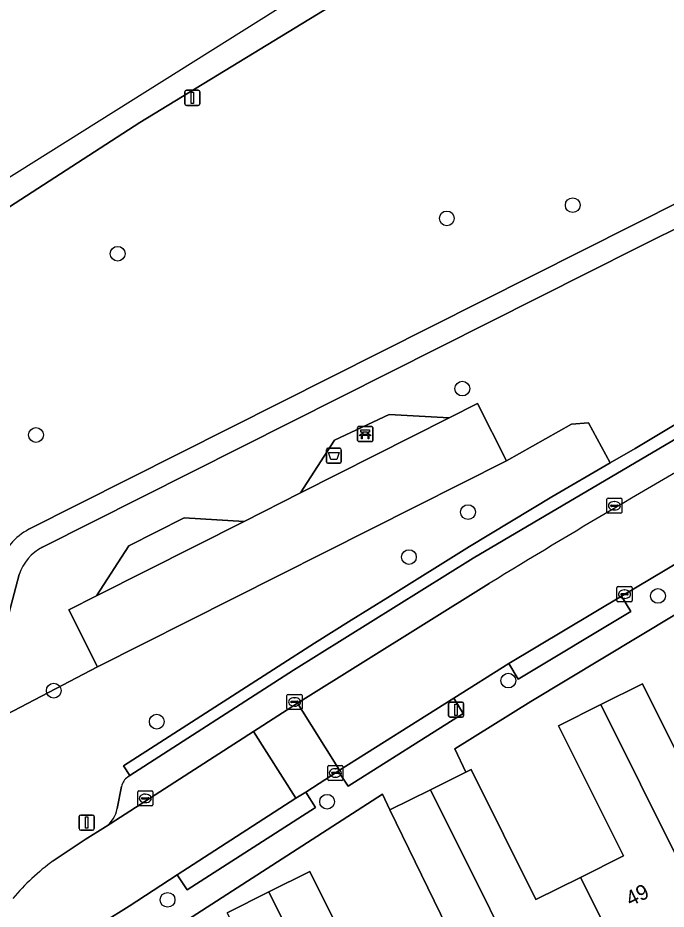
# Model space of a CAD drawing. Extents: x 157793 to 159380, y 380877 to 382313.
# Drawn here: x 158572.1 to 158615, y 381774.2 to 381833.2 of the extents above; entities that cross this region are included whole.
import ezdxf

# ---------------------------------------------------------------- set-up
doc = ezdxf.new("R2010")
doc.units = 0
for name, color, linetype in [('IMGEO_Afvalbak', 7, 'Continuous'), ('IMGEO_Bank', 7, 'Continuous'), ('IMGEO_Boom', 7, 'Continuous'), ('IMGEO_Erf', 7, 'Continuous'), ('IMGEO_Fietspad_gesloten', 7, 'Continuous'), ('IMGEO_Groenvoorziening', 7, 'Continuous'), ('IMGEO_Kolk', 7, 'Continuous'), ('IMGEO_Lichtmast', 7, 'Continuous'), ('IMGEO_Pand', 7, 'Continuous'), ('IMGEO_Pand_nummerreeks', 7, 'Continuous'), ('IMGEO_Parkeervlak_open', 7, 'Continuous'), ('IMGEO_Rijbaan_lokaal_open', 7, 'Continuous'), ('IMGEO_Terreindeel_halfverhard', 7, 'Continuous'), ('IMGEO_Voetpad_halfverhard', 7, 'Continuous'), ('IMGEO_Voetpad_open', 7, 'Continuous')]:
    doc.layers.add(name, color=color, linetype=linetype)

msp = doc.modelspace()

# ---------------------------------------------------------------- linework, layer by layer
at = {"layer": 'IMGEO_Afvalbak'}
for p, q in [((158592.496, 381803.786), (158592.496, 381804.586)), ((158592.496, 381804.586), (158592.496, 381803.786)), ((158592.596, 381804.686), (158593.386, 381804.686)), ((158593.386, 381804.686), (158592.596, 381804.686)), ((158593.486, 381804.586), (158593.486, 381803.786)), ((158593.486, 381803.786), (158593.486, 381804.586)), ((158593.386, 381803.686), (158592.596, 381803.686)), ((158592.596, 381803.686), (158593.386, 381803.686))]:
    msp.add_line(p, q, dxfattribs=at)
msp.add_lwpolyline([(158592.639, 381804.4), (158593.343, 381804.4), (158593.194, 381803.93), (158592.788, 381803.93), (158592.639, 381804.4)], dxfattribs=at)
for centre, start, end in [((158592.596, 381804.586), 90, 180), ((158592.596, 381804.586), 90, 180), ((158593.386, 381804.586), 0, 90), ((158593.386, 381804.586), 360, 90), ((158592.596, 381803.786), 180, 270), ((158592.596, 381803.786), 180, 270), ((158593.386, 381803.786), 270, 0), ((158593.386, 381803.786), 270, 0)]:
    msp.add_arc(centre, 0.1, start, end, dxfattribs=at)
at = {"layer": 'IMGEO_Bank'}
for p, q in [((158594.566, 381805.196), (158594.566, 381806.037)), ((158594.566, 381806.037), (158594.566, 381805.196)), ((158594.641, 381806.121), (158595.482, 381806.121)), ((158595.482, 381806.121), (158594.641, 381806.121)), ((158595.566, 381806.046), (158595.566, 381805.205)), ((158595.566, 381805.205), (158595.566, 381806.046)), ((158595.263, 381805.519), (158594.87, 381805.519)), ((158594.875, 381805.627), (158594.875, 381805.733)), ((158594.919, 381805.733), (158594.919, 381805.627)), ((158595.207, 381805.739), (158594.925, 381805.739)), ((158594.925, 381805.621), (158595.207, 381805.621)), ((158595.213, 381805.627), (158595.213, 381805.733)), ((158595.257, 381805.733), (158595.257, 381805.627)), ((158595.491, 381805.121), (158594.65, 381805.121)), ((158594.65, 381805.121), (158595.491, 381805.121))]:
    msp.add_line(p, q, dxfattribs=at)
for points in [[(158594.869, 381805.739), (158594.783, 381805.739), (158594.783, 381805.9), (158595.346, 381805.9), (158595.346, 381805.739), (158595.263, 381805.739)], [(158594.813, 381805.519), (158594.671, 381805.519), (158594.783, 381805.621), (158594.869, 381805.621)], [(158594.863, 381805.512), (158594.863, 381805.305), (158594.82, 381805.305), (158594.82, 381805.512)], [(158595.263, 381805.621), (158595.346, 381805.621), (158595.458, 381805.519), (158595.319, 381805.519)], [(158595.313, 381805.512), (158595.313, 381805.305), (158595.269, 381805.305), (158595.269, 381805.512)]]:
    msp.add_lwpolyline(points, dxfattribs=at)
for centre, radius, start, end in [((158594.644, 381806.043), 0.0779, 92.4484, 184.28452), ((158594.644, 381806.043), 0.0779, 92.4484, 184.28452), ((158595.488, 381806.043), 0.0779, 2.4484, 94.28452), ((158595.488, 381806.043), 0.0779, 2.4484, 94.28452), ((158594.813, 381805.512), 0.00671, 2.89567, 87.10433), ((158594.87, 381805.512), 0.00671, 92.89567, 177.10433), ((158594.868, 381805.732), 0.00671, 2.89567, 87.10433), ((158594.868, 381805.628), 0.00671, 272.89567, 357.10433), ((158594.925, 381805.732), 0.00671, 92.89567, 177.10433), ((158594.925, 381805.628), 0.00671, 182.89567, 267.10433), ((158595.207, 381805.732), 0.00671, 2.89567, 87.10433), ((158595.207, 381805.628), 0.00671, 272.89567, 357.10433), ((158595.264, 381805.732), 0.00671, 92.89567, 177.10433), ((158595.264, 381805.628), 0.00671, 182.89567, 267.10433), ((158595.262, 381805.512), 0.00671, 2.89567, 87.10433), ((158595.319, 381805.512), 0.00671, 92.89567, 177.10433), ((158594.644, 381805.199), 0.0779, 182.4484, 274.28452), ((158594.644, 381805.199), 0.0779, 182.4484, 274.28452), ((158595.488, 381805.199), 0.0779, 272.4484, 4.28452), ((158595.488, 381805.199), 0.0779, 272.4484, 4.28452)]:
    msp.add_arc(centre, radius, start, end, dxfattribs=at)
at = {"layer": 'IMGEO_Boom'}
for centre in [(158608.804, 381820.766), (158600.47, 381819.889), (158578.684, 381817.549), (158601.493, 381808.63), (158573.274, 381805.56), (158601.871, 381800.457), (158597.96, 381797.483), (158614.446, 381794.914), (158604.539, 381789.311), (158574.455, 381788.645), (158581.272, 381786.596), (158592.546, 381781.297), (158581.984, 381774.807)]:
    msp.add_circle(centre, 0.489, dxfattribs=at)
at = {"layer": 'IMGEO_Erf'}
msp.add_lwpolyline([(158618.417, 381794.138), (158617.945, 381795.102), (158606.034, 381787.936), (158601.005, 381784.797), (158601.734, 381783.26), (158602.076, 381783.431), (158606.371, 381774.82), (158609.327, 381776.294), (158612.167, 381777.711), (158607.871, 381786.324), (158610.67, 381787.72), (158613.416, 381789.09), (158617.676, 381780.548), (158620.393, 381781.903), (158619.355, 381783.984), (158622.443, 381785.524), (158618.2, 381794.03)], close=True, dxfattribs=at)
for points in [[(158600.882, 381772.15), (158596.701, 381780.75), (158596.208, 381781.788), (158581.931, 381772.608)], [(158585.931, 381773.951), (158588.689, 381775.327), (158591.406, 381776.682), (158595.625, 381768.223)]]:
    msp.add_lwpolyline(points, dxfattribs=at)
at = {"layer": 'IMGEO_Fietspad_gesloten'}
msp.add_lwpolyline([(158542.643, 381801.844), (158552.687, 381808.486), (158580.152, 381826.227), (158607.271, 381842.776), (158606.245, 381844.396), (158559.192, 381814.867), (158509.535, 381782.484), (158481.623, 381769.82), (158394.335, 381733.667), (158329.297, 381703.167), (158265.328, 381672.426)], dxfattribs=at)
at = {"layer": 'IMGEO_Groenvoorziening'}
for points in [[(158617.476, 381822.893), (158620.677, 381845.09), (158618.881, 381844.08), (158617.029, 381843.176), (158615.128, 381842.382), (158613.184, 381841.7), (158612.129, 381841.382), (158611.196, 381841.613), (158610.299, 381841.959), (158609.451, 381842.413), (158608.667, 381842.969), (158608.223, 381843.357), (158607.271, 381842.776), (158580.152, 381826.227), (158552.687, 381808.486), (158542.643, 381801.844)], [(158572.811, 381799.322), (158616.062, 381821.098)], [(158616.658, 381819.735), (158613.114, 381817.953), (158573.709, 381798.142)], [(158572.174, 381796.327), (158569.448, 381786.105), (158577.342, 381790.231), (158575.456, 381793.984), (158577.287, 381794.908), (158579.421, 381798.227), (158583.081, 381800.074), (158587.061, 381799.843), (158590.784, 381801.722), (158593.034, 381805.211), (158596.65, 381806.925), (158600.63, 381806.693), (158602.504, 381807.639), (158604.413, 381803.849), (158608.718, 381806.276), (158609.835, 381806.364), (158611.276, 381803.709), (158612.932, 381804.677), (158616.014, 381806.517), (158616.494, 381805.823), (158616.523, 381805.84)], [(158601.973, 381798.172), (158607.43, 381801.462), (158611.276, 381803.709), (158609.835, 381806.364), (158608.718, 381806.276), (158604.413, 381803.849), (158577.342, 381790.231), (158569.448, 381786.105), (158567.327, 381778.153)], [(158579.359, 381782.944), (158579.481, 381783.023), (158579.076, 381783.677), (158589.308, 381790.246), (158591.718, 381791.779), (158594.136, 381793.3), (158596.562, 381794.808), (158601.973, 381798.172)], [(158578.66, 381780.841), (158578.933, 381782.308)], [(158574.422, 381777.393), (158576.536, 381778.791), (158577.882, 381779.641)]]:
    msp.add_lwpolyline(points, dxfattribs=at)
for centre, radius, start, end in [((158574.742, 381795.672), 4.129, 117.87853, 161.06202), ((158575.092, 381795.416), 3.057, 116.89675, 162.65884), ((158579.988, 381782.062), 1.083, 125.48793, 166.88283), ((158576.776, 381781.21), 1.92, 305.17631, 348.91032), ((158583.237, 381765.235), 15.017, 125.94372, 139.93542)]:
    msp.add_arc(centre, radius, start, end, dxfattribs=at)
at = {"layer": 'IMGEO_Kolk'}
for p, q in [((158611.062, 381800.452), (158611.062, 381801.304)), ((158611.137, 381801.378), (158611.989, 381801.378)), ((158612.063, 381801.304), (158612.063, 381800.452)), ((158611.321, 381800.872), (158611.321, 381800.884)), ((158611.759, 381800.835), (158611.361, 381800.835)), ((158611.364, 381800.921), (158611.762, 381800.921)), ((158611.573, 381800.598), (158611.548, 381800.598)), ((158611.55, 381801.158), (158611.575, 381801.158)), ((158611.805, 381800.884), (158611.805, 381800.872)), ((158611.989, 381800.378), (158611.137, 381800.378)), ((158611.73, 381794.6), (158611.73, 381795.452)), ((158611.805, 381795.526), (158612.657, 381795.526)), ((158612.218, 381795.306), (158612.243, 381795.306)), ((158612.731, 381795.452), (158612.731, 381794.6)), ((158611.989, 381795.02), (158611.989, 381795.032)), ((158612.427, 381794.983), (158612.029, 381794.983)), ((158612.032, 381795.069), (158612.43, 381795.069)), ((158612.241, 381794.746), (158612.216, 381794.746)), ((158612.473, 381795.032), (158612.473, 381795.02)), ((158612.657, 381794.526), (158611.805, 381794.526)), ((158589.889, 381787.474), (158589.889, 381788.326)), ((158589.964, 381788.4), (158590.816, 381788.4)), ((158590.89, 381788.326), (158590.89, 381787.474)), ((158590.148, 381787.894), (158590.148, 381787.906)), ((158590.586, 381787.857), (158590.188, 381787.857)), ((158590.191, 381787.943), (158590.589, 381787.943)), ((158590.4, 381787.62), (158590.375, 381787.62)), ((158590.377, 381788.18), (158590.402, 381788.18)), ((158590.632, 381787.906), (158590.632, 381787.894)), ((158590.816, 381787.4), (158589.964, 381787.4)), ((158592.588, 381782.773), (158592.588, 381783.625)), ((158592.663, 381783.699), (158593.515, 381783.699)), ((158593.076, 381783.479), (158593.101, 381783.479)), ((158593.589, 381783.625), (158593.589, 381782.773)), ((158592.847, 381783.193), (158592.847, 381783.205)), ((158593.285, 381783.156), (158592.887, 381783.156)), ((158592.89, 381783.242), (158593.288, 381783.242)), ((158593.099, 381782.919), (158593.074, 381782.919)), ((158593.331, 381783.205), (158593.331, 381783.193)), ((158593.515, 381782.699), (158592.663, 381782.699)), ((158580.01, 381781.09), (158580.01, 381781.942)), ((158580.085, 381782.016), (158580.937, 381782.016)), ((158580.498, 381781.796), (158580.523, 381781.796)), ((158581.011, 381781.942), (158581.011, 381781.09)), ((158580.269, 381781.51), (158580.269, 381781.522)), ((158580.707, 381781.473), (158580.309, 381781.473)), ((158580.312, 381781.559), (158580.71, 381781.559)), ((158580.521, 381781.236), (158580.496, 381781.236)), ((158580.753, 381781.522), (158580.753, 381781.51)), ((158580.937, 381781.016), (158580.085, 381781.016))]:
    msp.add_line(p, q, dxfattribs=at)
for points in [[(158611.062, 381800.452), (158611.062, 381801.304)], [(158611.137, 381801.378), (158611.989, 381801.378)], [(158612.063, 381801.304), (158612.063, 381800.452)], [(158611.989, 381800.378), (158611.137, 381800.378)], [(158611.73, 381794.6), (158611.73, 381795.452)], [(158611.805, 381795.526), (158612.657, 381795.526)], [(158612.731, 381795.452), (158612.731, 381794.6)], [(158612.657, 381794.526), (158611.805, 381794.526)], [(158589.889, 381787.474), (158589.889, 381788.326)], [(158589.964, 381788.4), (158590.816, 381788.4)], [(158590.89, 381788.326), (158590.89, 381787.474)], [(158590.816, 381787.4), (158589.964, 381787.4)], [(158592.588, 381782.773), (158592.588, 381783.625)], [(158592.663, 381783.699), (158593.515, 381783.699)], [(158593.589, 381783.625), (158593.589, 381782.773)], [(158593.515, 381782.699), (158592.663, 381782.699)], [(158580.01, 381781.09), (158580.01, 381781.942)], [(158580.085, 381782.016), (158580.937, 381782.016)], [(158581.011, 381781.942), (158581.011, 381781.09)], [(158580.937, 381781.016), (158580.085, 381781.016)]]:
    msp.add_lwpolyline(points, dxfattribs=at)
for centre, radius, start, end in [((158611.139, 381801.302), 0.0765, 91.55205, 178.44795), ((158611.139, 381801.302), 0.0765, 91.55205, 178.44795), ((158611.987, 381801.302), 0.0765, 1.55205, 88.44795), ((158611.987, 381801.302), 0.0765, 1.55205, 88.44795), ((158611.361, 381800.881), 0.0403, 85.87752, 175.75265), ((158611.358, 381800.871), 0.0366, 178.93798, 274.71019), ((158611.762, 381800.878), 0.043, 264.86636, 352.45326), ((158611.766, 381800.883), 0.0386, 1.73085, 96.63898), ((158611.139, 381800.454), 0.0765, 181.55205, 268.44795), ((158611.139, 381800.454), 0.0765, 181.55205, 268.44795), ((158611.987, 381800.454), 0.0765, 271.55205, 358.44795), ((158611.987, 381800.454), 0.0765, 271.55205, 358.44795), ((158611.807, 381795.45), 0.0765, 91.55205, 178.44795), ((158611.807, 381795.45), 0.0765, 91.55205, 178.44795), ((158612.655, 381795.45), 0.0765, 1.55205, 88.44795), ((158612.655, 381795.45), 0.0765, 1.55205, 88.44795), ((158612.029, 381795.029), 0.0403, 85.87752, 175.75265), ((158612.026, 381795.019), 0.0366, 178.93798, 274.71019), ((158612.43, 381795.026), 0.043, 264.86636, 352.45326), ((158612.434, 381795.031), 0.0386, 1.73085, 96.63898), ((158611.807, 381794.602), 0.0765, 181.55205, 268.44795), ((158611.807, 381794.602), 0.0765, 181.55205, 268.44795), ((158612.655, 381794.602), 0.0765, 271.55205, 358.44795), ((158612.655, 381794.602), 0.0765, 271.55205, 358.44795), ((158589.966, 381788.324), 0.0765, 91.55205, 178.44795), ((158589.966, 381788.324), 0.0765, 91.55205, 178.44795), ((158590.814, 381788.324), 0.0765, 1.55205, 88.44795), ((158590.814, 381788.324), 0.0765, 1.55205, 88.44795), ((158590.188, 381787.903), 0.0403, 85.87752, 175.75265), ((158590.185, 381787.893), 0.0366, 178.93798, 274.71019), ((158590.589, 381787.9), 0.043, 264.86636, 352.45326), ((158590.593, 381787.905), 0.0386, 1.73085, 96.63898), ((158589.966, 381787.476), 0.0765, 181.55205, 268.44795), ((158589.966, 381787.476), 0.0765, 181.55205, 268.44795), ((158590.814, 381787.476), 0.0765, 271.55205, 358.44795), ((158590.814, 381787.476), 0.0765, 271.55205, 358.44795), ((158592.665, 381783.623), 0.0765, 91.55205, 178.44795), ((158592.665, 381783.623), 0.0765, 91.55205, 178.44795), ((158593.513, 381783.623), 0.0765, 1.55205, 88.44795), ((158593.513, 381783.623), 0.0765, 1.55205, 88.44795), ((158592.887, 381783.202), 0.0403, 85.87752, 175.75265), ((158592.884, 381783.192), 0.0366, 178.93798, 274.71019), ((158593.288, 381783.199), 0.043, 264.86636, 352.45326), ((158593.292, 381783.204), 0.0386, 1.73085, 96.63898), ((158592.665, 381782.775), 0.0765, 181.55205, 268.44795), ((158592.665, 381782.775), 0.0765, 181.55205, 268.44795), ((158593.513, 381782.775), 0.0765, 271.55205, 358.44795), ((158593.513, 381782.775), 0.0765, 271.55205, 358.44795), ((158580.087, 381781.94), 0.0765, 91.55205, 178.44795), ((158580.087, 381781.94), 0.0765, 91.55205, 178.44795), ((158580.935, 381781.94), 0.0765, 1.55205, 88.44795), ((158580.935, 381781.94), 0.0765, 1.55205, 88.44795), ((158580.309, 381781.519), 0.0403, 85.87752, 175.75265), ((158580.306, 381781.509), 0.0366, 178.93798, 274.71019), ((158580.71, 381781.516), 0.043, 264.86636, 352.45326), ((158580.714, 381781.521), 0.0386, 1.73085, 96.63898), ((158580.087, 381781.092), 0.0765, 181.55205, 268.44795), ((158580.087, 381781.092), 0.0765, 181.55205, 268.44795), ((158580.935, 381781.092), 0.0765, 271.55205, 358.44795), ((158580.935, 381781.092), 0.0765, 271.55205, 358.44795)]:
    msp.add_arc(centre, radius, start, end, dxfattribs=at)
for centre, major_axis, ratio, start_param, end_param in [((158611.549, 381800.878), (-0.387, 0.002), 0.722429, 4.712389, 7.853982), ((158611.574, 381800.878), (-0.39, 0.002), 0.717154, 1.570796, 4.712389), ((158612.217, 381795.026), (-0.387, 0.002), 0.722429, 4.712389, 7.853982), ((158612.242, 381795.026), (-0.39, 0.002), 0.717154, 1.570796, 4.712389), ((158590.376, 381787.9), (-0.387, 0.002), 0.722429, 4.712389, 7.853982), ((158590.401, 381787.9), (-0.39, 0.002), 0.717154, 1.570796, 4.712389), ((158593.075, 381783.199), (-0.387, 0.002), 0.722429, 4.712389, 7.853982), ((158593.1, 381783.199), (-0.39, 0.002), 0.717154, 1.570796, 4.712389), ((158580.497, 381781.516), (-0.387, 0.002), 0.722429, 4.712389, 7.853982), ((158580.522, 381781.516), (-0.39, 0.002), 0.717154, 1.570796, 4.712389)]:
    msp.add_ellipse(centre, major_axis=major_axis, ratio=ratio, start_param=start_param, end_param=end_param, dxfattribs=at)
at = {"layer": 'IMGEO_Lichtmast'}
for p, q in [((158583.23, 381828.363), (158584.02, 381828.363)), ((158584.02, 381828.363), (158583.23, 381828.363)), ((158583.13, 381827.463), (158583.13, 381828.263)), ((158583.13, 381828.263), (158583.13, 381827.463)), ((158584.12, 381828.263), (158584.12, 381827.463)), ((158584.12, 381827.463), (158584.12, 381828.263)), ((158584.02, 381827.363), (158583.23, 381827.363)), ((158583.23, 381827.363), (158584.02, 381827.363)), ((158600.585, 381786.986), (158600.585, 381787.786)), ((158600.585, 381787.786), (158600.585, 381786.986)), ((158600.685, 381787.886), (158601.475, 381787.886)), ((158601.475, 381787.886), (158600.685, 381787.886)), ((158601.575, 381787.786), (158601.575, 381786.986)), ((158601.575, 381786.986), (158601.575, 381787.786)), ((158601.475, 381786.886), (158600.685, 381786.886)), ((158600.685, 381786.886), (158601.475, 381786.886)), ((158576.137, 381779.515), (158576.137, 381780.315)), ((158576.137, 381780.315), (158576.137, 381779.515)), ((158576.237, 381780.415), (158577.027, 381780.415)), ((158577.027, 381780.415), (158576.237, 381780.415)), ((158577.127, 381780.315), (158577.127, 381779.515)), ((158577.127, 381779.515), (158577.127, 381780.315)), ((158577.027, 381779.415), (158576.237, 381779.415)), ((158576.237, 381779.415), (158577.027, 381779.415))]:
    msp.add_line(p, q, dxfattribs=at)
for points in [[(158583.55, 381828.238), (158583.7, 381828.238), (158583.7, 381827.488), (158583.55, 381827.488), (158583.55, 381828.238)], [(158601.005, 381787.761), (158601.155, 381787.761), (158601.155, 381787.011), (158601.005, 381787.011), (158601.005, 381787.761)], [(158576.557, 381780.29), (158576.707, 381780.29), (158576.707, 381779.54), (158576.557, 381779.54), (158576.557, 381780.29)]]:
    msp.add_lwpolyline(points, dxfattribs=at)
for centre, start, end in [((158583.23, 381828.263), 90, 180), ((158583.23, 381828.263), 90, 180), ((158584.02, 381828.263), 0, 90), ((158584.02, 381828.263), 360, 90), ((158583.23, 381827.463), 180, 270), ((158583.23, 381827.463), 180, 270), ((158584.02, 381827.463), 270, 0), ((158584.02, 381827.463), 270, 0), ((158600.685, 381787.786), 90, 180), ((158600.685, 381787.786), 90, 180), ((158601.475, 381787.786), 0, 90), ((158601.475, 381787.786), 360, 90), ((158600.685, 381786.986), 180, 270), ((158600.685, 381786.986), 180, 270), ((158601.475, 381786.986), 270, 0), ((158601.475, 381786.986), 270, 0), ((158576.237, 381780.315), 90, 180), ((158576.237, 381780.315), 90, 180), ((158577.027, 381780.315), 0, 90), ((158577.027, 381780.315), 360, 90), ((158576.237, 381779.515), 180, 270), ((158576.237, 381779.515), 180, 270), ((158577.027, 381779.515), 270, 0), ((158577.027, 381779.515), 270, 0)]:
    msp.add_arc(centre, 0.1, start, end, dxfattribs=at)
at = {"layer": 'IMGEO_Pand'}
for points in [[(158620.393, 381781.903), (158617.676, 381780.548), (158613.416, 381789.09), (158610.67, 381787.72), (158618.545, 381771.926), (158624.273, 381774.783), (158623.196, 381776.943), (158623.068, 381776.879), (158620.523, 381781.968)], [(158610.67, 381787.72), (158607.871, 381786.324), (158612.167, 381777.711), (158609.327, 381776.294), (158612.907, 381769.114), (158618.545, 381771.926)], [(158599.395, 381782.094), (158607.27, 381766.302), (158612.907, 381769.114), (158609.327, 381776.294), (158606.371, 381774.82), (158602.076, 381783.431), (158601.734, 381783.26)], [(158596.701, 381780.75), (158600.882, 381772.15), (158597.743, 381770.584), (158598.264, 381769.539), (158598.477, 381769.645), (158601.559, 381763.453), (158601.772, 381763.559), (158607.27, 381766.302), (158599.395, 381782.094)], [(158601.772, 381763.559), (158601.559, 381763.453), (158598.477, 381769.645), (158598.264, 381769.539), (158595.625, 381768.223), (158591.406, 381776.682), (158588.689, 381775.327), (158596.517, 381759.63), (158602.294, 381762.512)], [(158588.689, 381775.327), (158585.931, 381773.951), (158589.247, 381767.302), (158589.516, 381767.436), (158590.44, 381765.583), (158590.171, 381765.449), (158587.291, 381764.012), (158590.108, 381758.379), (158590.887, 381756.822), (158592.205, 381754.179), (158594.694, 381755.458), (158594.328, 381756.191), (158597.455, 381757.75), (158596.517, 381759.63)]]:
    msp.add_lwpolyline(points, close=True, dxfattribs=at)
at = {"layer": 'IMGEO_Parkeervlak_open'}
for points in [[(158616.523, 381805.84), (158616.494, 381805.823), (158602.204, 381797.407), (158590.314, 381790.001), (158579.481, 381783.023), (158579.359, 381782.944)], [(158577.882, 381779.641), (158587.666, 381785.942), (158590.585, 381787.823), (158603.269, 381795.727)], [(158578.933, 381782.308), (158578.66, 381780.841)]]:
    msp.add_lwpolyline(points, dxfattribs=at)
for centre, radius, start, end in [((158871.594, 381358.807), 512.735, 119.37017, 121.55527), ((158579.988, 381782.062), 1.083, 125.48793, 166.88283), ((158576.776, 381781.21), 1.92, 305.17631, 348.91032)]:
    msp.add_arc(centre, radius, start, end, dxfattribs=at)
at = {"layer": 'IMGEO_Rijbaan_lokaal_open'}
for points in [[(158603.269, 381795.727), (158590.585, 381787.823), (158593.366, 381783.377), (158600.922, 381788.157), (158604.578, 381790.444), (158612.028, 381794.906), (158615.949, 381797.226)], [(158577.735, 381773.328), (158579.442, 381774.391), (158582.618, 381776.456), (158590.47, 381781.526), (158587.666, 381785.942), (158577.882, 381779.641), (158576.536, 381778.791), (158574.422, 381777.393)]]:
    msp.add_lwpolyline(points, dxfattribs=at)
msp.add_lwpolyline([(158587.666, 381785.942), (158590.47, 381781.526), (158591.131, 381781.924), (158593.279, 381783.322), (158593.366, 381783.377), (158590.585, 381787.823)], close=True, dxfattribs=at)
for centre, radius, start, end in [((158871.594, 381358.807), 512.735, 119.37017, 121.55527), ((158583.237, 381765.235), 15.017, 125.94372, 139.93542)]:
    msp.add_arc(centre, radius, start, end, dxfattribs=at)
at = {"layer": 'IMGEO_Terreindeel_halfverhard'}
msp.add_lwpolyline([(158577.287, 381794.908), (158575.456, 381793.984), (158577.342, 381790.231), (158604.413, 381803.849), (158602.504, 381807.639), (158600.63, 381806.693), (158590.784, 381801.722), (158587.061, 381799.843)], close=True, dxfattribs=at)
at = {"layer": 'IMGEO_Voetpad_halfverhard'}
for points in [[(158619.685, 381821.265), (158618.095, 381821.423), (158616.062, 381821.098), (158572.811, 381799.322)], [(158573.709, 381798.142), (158613.114, 381817.953), (158616.658, 381819.735)], [(158569.448, 381786.105), (158572.174, 381796.327)]]:
    msp.add_lwpolyline(points, dxfattribs=at)
for centre, radius, start, end in [((158574.742, 381795.672), 4.129, 117.87853, 161.06202), ((158575.092, 381795.416), 3.057, 116.89675, 162.65884)]:
    msp.add_arc(centre, radius, start, end, dxfattribs=at)
at = {"layer": 'IMGEO_Voetpad_open'}
for points in [[(158579.473, 381770.841), (158581.343, 381772.15), (158581.931, 381772.608), (158596.208, 381781.788), (158596.701, 381780.75), (158599.395, 381782.094), (158601.734, 381783.26), (158601.005, 381784.797), (158606.034, 381787.936), (158617.945, 381795.102), (158618.417, 381794.138), (158620.924, 381795.389), (158623.667, 381796.757), (158622.965, 381798.125), (158628.866, 381801.563), (158629.764, 381799.823), (158632.189, 381801.033), (158635.027, 381802.448), (158638.223, 381804.196), (158638.672, 381803.341), (158640.39, 381804.243), (158640.824, 381804.522), (158669.816, 381819.983)], [(158636.248, 381808.576), (158634.668, 381807.739), (158633.825, 381807.302), (158634.427, 381806.233), (158631.425, 381804.595), (158628.431, 381802.943), (158622.467, 381799.595), (158619.497, 381797.9), (158616.535, 381796.19), (158615.949, 381797.226), (158612.028, 381794.906), (158612.64, 381793.893), (158605.199, 381789.402), (158604.578, 381790.444), (158600.922, 381788.157), (158601.559, 381787.142), (158593.936, 381782.319), (158593.279, 381783.322), (158591.131, 381781.924), (158591.77, 381780.909), (158583.286, 381775.467), (158582.618, 381776.456), (158579.442, 381774.391), (158577.735, 381773.328)]]:
    msp.add_lwpolyline(points, dxfattribs=at)
for points in [[(158602.204, 381797.407), (158616.494, 381805.823), (158616.014, 381806.517), (158612.932, 381804.677), (158611.276, 381803.709), (158607.43, 381801.462), (158601.973, 381798.172), (158596.562, 381794.808), (158594.136, 381793.3), (158591.718, 381791.779), (158589.308, 381790.246), (158579.076, 381783.677), (158579.481, 381783.023), (158590.314, 381790.001)], [(158590.784, 381801.722), (158600.63, 381806.693), (158596.65, 381806.925), (158593.034, 381805.211)], [(158577.287, 381794.908), (158587.061, 381799.843), (158583.081, 381800.074), (158579.421, 381798.227)], [(158612.028, 381794.906), (158604.578, 381790.444), (158605.199, 381789.402), (158612.64, 381793.893)], [(158600.922, 381788.157), (158593.366, 381783.377), (158593.279, 381783.322), (158593.936, 381782.319), (158601.559, 381787.142)], [(158591.131, 381781.924), (158590.47, 381781.526), (158582.618, 381776.456), (158583.286, 381775.467), (158591.77, 381780.909)]]:
    msp.add_lwpolyline(points, close=True, dxfattribs=at)

# ---------------------------------------------------------------- texts
at = {"layer": 'IMGEO_Pand_nummerreeks'}
msp.add_text('49', height=1, rotation=26.55291, dxfattribs=at).set_placement((158612.627, 381774.355))

doc.saveas('drawing.dxf')
